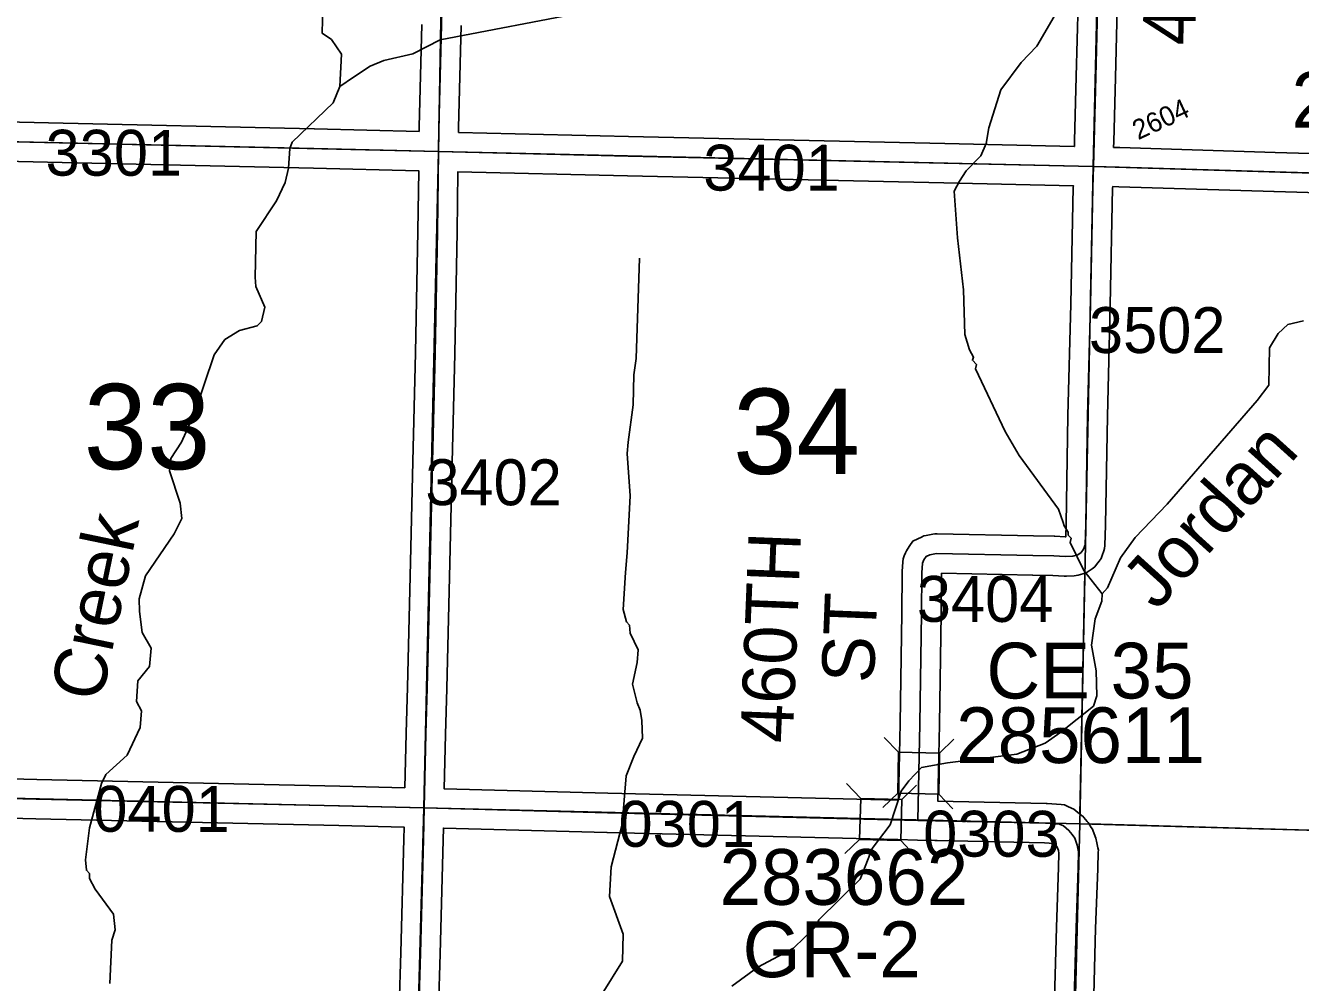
# Model space of a CAD drawing. Extents: x -132.8 to -73.3, y -60 to -26.
# Drawn here: x -95.761 to -93.817, y -51.299 to -49.84 of the extents above; entities that cross this region are included whole.
import ezdxf

# ---------------------------------------------------------------- set-up
doc = ezdxf.new("R2010")
doc.units = 0
for name, color, linetype in [('tdCoHydroRiver', 7, 'Continuous'), ('tdCoHydroTxtLg', 7, 'Continuous'), ('tdCoSecRdNmbr', 7, 'Continuous'), ('tdCoSecRdTxt', 7, 'Continuous'), ('tdCoSecRteBand', 7, 'Continuous'), ('tdCoSecRteCL', 7, 'Continuous'), ('tdCoSectLine', 7, 'Continuous'), ('tdCoSectLinePart', 7, 'Continuous'), ('tdCoSectNmbr', 7, 'Continuous'), ('tdCoStrucSec', 7, 'Continuous'), ('tdCoStrucSecCoName', 7, 'Continuous'), ('tdCoStrucSecFHWANum', 7, 'Continuous'), ('tdCoSurfEarth', 7, 'Continuous'), ('tdCoSurfGravel', 7, 'Continuous'), ('tdCoTwpBndry', 7, 'Continuous'), ('tdCoTwpBndryShd', 7, 'Continuous')]:
    doc.layers.add(name, color=color, linetype=linetype)

msp = doc.modelspace()

# ---------------------------------------------------------------- linework, layer by layer
at = {"layer": 'tdCoHydroRiver'}
for points in [[(-94.5616, -49.2096), (-94.5781, -49.2471), (-94.6263, -49.3613), (-94.6949, -49.5507), (-94.7103, -49.6072), (-94.727, -49.651), (-94.7402, -49.6807), (-94.7613, -49.7071), (-94.8386, -49.7812), (-94.8802, -49.8087), (-94.9057, -49.8192), (-95.1291, -49.8618), (-95.1705, -49.8831), (-95.2149, -49.8932), (-95.2356, -49.9022), (-95.2612, -49.919), (-95.282, -49.9328)], [(-95.282, -49.9328), (-95.2794, -49.8839), (-95.2948, -49.8615), (-95.3088, -49.8518), (-95.3079, -49.8108), (-95.3011, -49.7888), (-95.2987, -49.7494), (-95.3199, -49.7064), (-95.317, -49.6418), (-95.326, -49.6211), (-95.3316, -49.5831), (-95.3282, -49.4964), (-95.3236, -49.4287)], [(-94.1193, -50.7065), (-94.1469, -50.6712), (-94.1681, -50.6281), (-94.1664, -50.6219), (-94.1711, -50.617), (-94.171, -50.6123), (-94.1771, -50.6027), (-94.1786, -50.598), (-94.186, -50.5773), (-94.2459, -50.4956), (-94.2672, -50.4589), (-94.3125, -50.3633), (-94.3108, -50.357), (-94.317, -50.3505), (-94.3153, -50.3458), (-94.3214, -50.3347), (-94.3288, -50.3109), (-94.3306, -50.243), (-94.34, -50.1639), (-94.3448, -50.0928), (-94.3366, -50.0772), (-94.3268, -50.0617), (-94.3042, -50.0385), (-94.2959, -50.0197), (-94.2923, -49.9961), (-94.2737, -49.9381), (-94.2429, -49.8962), (-94.2187, -49.8715), (-94.1925, -49.8263)], [(-95.282, -49.9328), (-95.292, -49.9578), (-95.3548, -50.018), (-95.3582, -50.0274), (-95.3604, -50.0573), (-95.3656, -50.0793), (-95.3788, -50.1074), (-95.4097, -50.1541), (-95.4112, -50.2235), (-95.4099, -50.2377), (-95.3964, -50.2695), (-95.4016, -50.2915), (-95.408, -50.2977), (-95.435, -50.305), (-95.4574, -50.3187), (-95.4736, -50.3421), (-95.5039, -50.4313), (-95.5237, -50.4751), (-95.54, -50.5), (-95.542, -50.5189), (-95.5257, -50.5681), (-95.523, -50.5918), (-95.5346, -50.6153), (-95.5785, -50.679), (-95.5881, -50.7142)], [(-94.8251, -50.1948), (-94.8299, -50.3477), (-94.8335, -50.3728), (-94.8345, -50.4186), (-94.842, -50.4752), (-94.8439, -50.4925), (-94.839, -50.5573), (-94.8439, -50.644), (-94.8461, -50.6739), (-94.8498, -50.7304)], [(-93.8123, -50.2901), (-93.8361, -50.2959), (-93.8506, -50.3098), (-93.8637, -50.3316), (-93.8649, -50.3884), (-93.8827, -50.4117), (-94.0201, -50.5697), (-94.0686, -50.6208), (-94.0913, -50.6518), (-94.1112, -50.6972), (-94.1193, -50.7065)], [(-95.5881, -50.7142), (-95.5878, -50.7337), (-95.5837, -50.7653), (-95.57, -50.7893), (-95.5722, -50.8176), (-95.59, -50.8394), (-95.5922, -50.8709), (-95.5846, -50.8852), (-95.5867, -50.9104), (-95.6066, -50.9526), (-95.6387, -50.9819), (-95.6453, -50.9959), (-95.6607, -51.0524), (-95.6641, -51.0634), (-95.6698, -51.1122)], [(-94.1193, -50.7065), (-94.1195, -50.7175), (-94.1297, -50.7447)], [(-94.8498, -50.7304), (-94.8448, -50.7492), (-94.8402, -50.7541), (-94.8389, -50.7667), (-94.8268, -50.7922), (-94.8287, -50.8111), (-94.8357, -50.8441), (-94.8284, -50.8726), (-94.8239, -50.8838), (-94.8211, -50.8996), (-94.8201, -50.9264), (-94.8333, -50.9546), (-94.845, -50.9843), (-94.8512, -51.0583), (-94.8683, -51.1226), (-94.8709, -51.1683), (-94.85, -51.2255), (-94.8508, -51.2665), (-94.8818, -51.3164), (-94.8902, -51.3399), (-94.8928, -51.3887), (-94.8836, -51.4015)], [(-94.1297, -50.7447), (-94.1354, -50.7846), (-94.1283, -50.8242), (-94.1275, -50.862), (-94.1326, -50.8777), (-94.1823, -50.9177), (-94.2063, -50.9345), (-94.2493, -50.951), (-94.3553, -50.9645), (-94.3949, -50.9716), (-94.4143, -50.9917), (-94.4256, -51.0072), (-94.4425, -51.059), (-94.4701, -51.0947), (-94.4834, -51.1291), (-94.4884, -51.1416), (-94.5512, -51.2034), (-94.5562, -51.2143), (-94.59, -51.2468), (-94.6443, -51.2756), (-94.6843, -51.3047)], [(-95.6327, -51.3007), (-95.6298, -51.2345), (-95.6247, -51.2188), (-95.6274, -51.1951), (-95.655, -51.1567), (-95.6641, -51.1407), (-95.664, -51.1328), (-95.6686, -51.128), (-95.6698, -51.1122)]]:
    msp.add_lwpolyline(points, dxfattribs=at)
at = {"layer": 'tdCoSecRteBand'}
for points in [[(-94.1616, -50.0244), (-94.1616, -50.0243), (-94.1614, -50.016), (-94.159, -49.9176), (-94.159, -49.9176), (-94.159, -49.9175), (-94.1545, -49.7496)], [(-94.0946, -49.7512), (-94.099, -49.9191), (-94.1015, -50.0175), (-94.1017, -50.0258), (-94.0926, -50.026), (-94.0924, -50.026), (-94.0923, -50.026), (-93.8551, -50.0334), (-93.4085, -50.0464)], [(-96.1, -49.7875), (-96.1025, -49.9577), (-96.1028, -49.9799), (-96.0361, -49.9813), (-96.0361, -49.9813), (-96.036, -49.9813), (-95.7266, -49.9885), (-95.3209, -49.9976), (-95.3209, -49.9976), (-95.3208, -49.9976), (-95.1609, -50.0016)], [(-95.1609, -50.0016), (-95.1608, -49.9949), (-95.1608, -49.9948), (-95.1608, -49.9946), (-95.1569, -49.8383)], [(-95.0969, -49.8398), (-95.1008, -49.996), (-95.1009, -50.0027), (-95.1009, -50.003), (-94.8417, -50.0094), (-94.3594, -50.02), (-94.3594, -50.02), (-94.3594, -50.02), (-94.1617, -50.0244), (-94.1616, -50.0244)], [(-95.1827, -51.0023), (-95.181, -50.9195), (-95.181, -50.9193), (-95.181, -50.9191), (-95.1786, -50.849), (-95.1749, -50.6795), (-95.1749, -50.6795), (-95.1749, -50.6795), (-95.1709, -50.5047), (-95.1709, -50.5046), (-95.1709, -50.5046), (-95.1667, -50.3389), (-95.163, -50.1537), (-95.1617, -50.0615), (-95.1621, -50.0615), (-95.3223, -50.0576), (-95.7279, -50.0485), (-95.7279, -50.0485), (-95.7279, -50.0485), (-96.0374, -50.0413)], [(-94.4296, -51.0213), (-94.4273, -50.9045), (-94.4248, -50.7362), (-94.4241, -50.6743), (-94.4241, -50.6735), (-94.424, -50.6727), (-94.423, -50.6579), (-94.4227, -50.6531), (-94.421, -50.6487), (-94.419, -50.6438), (-94.4178, -50.6409), (-94.4161, -50.6383), (-94.4126, -50.6331), (-94.4081, -50.6263), (-94.4006, -50.6227), (-94.395, -50.62), (-94.3914, -50.6183), (-94.3876, -50.6176), (-94.3773, -50.6156), (-94.3742, -50.615), (-94.371, -50.6151), (-94.2241, -50.6183), (-94.1926, -50.6188), (-94.192, -50.6188), (-94.1914, -50.6188), (-94.1757, -50.6197), (-94.1748, -50.6197), (-94.174, -50.5998), (-94.1713, -50.4347), (-94.1713, -50.4346), (-94.1713, -50.4344), (-94.1669, -50.2648), (-94.1632, -50.0864), (-94.1632, -50.0863), (-94.1632, -50.0863), (-94.1631, -50.0844), (-94.3607, -50.08), (-94.8431, -50.0694), (-94.8431, -50.0694), (-94.8432, -50.0694), (-95.1018, -50.063), (-95.103, -50.1546), (-95.103, -50.1547), (-95.103, -50.1548), (-95.1067, -50.3402), (-95.1067, -50.3403), (-95.1067, -50.3404), (-95.1109, -50.5061), (-95.1149, -50.6809), (-95.1186, -50.8505), (-95.1186, -50.8507), (-95.1186, -50.8509), (-95.121, -50.921), (-95.1227, -51.0037), (-95.1227, -51.0039), (-94.873, -51.0103), (-94.4296, -51.0213)], [(-93.4103, -50.1064), (-93.8569, -50.0933), (-93.8569, -50.0933), (-93.8569, -50.0933), (-94.094, -50.0859), (-94.1031, -50.0857), (-94.1032, -50.0877), (-94.1069, -50.2662), (-94.1069, -50.2663), (-94.1069, -50.2663), (-94.1113, -50.4359), (-94.114, -50.6012), (-94.114, -50.6015), (-94.1141, -50.6019), (-94.1153, -50.633), (-94.1155, -50.6372), (-94.1168, -50.6412), (-94.119, -50.6479), (-94.1206, -50.6526), (-94.1236, -50.6566), (-94.1276, -50.6618), (-94.1304, -50.6655), (-94.1342, -50.6682), (-94.1392, -50.6716), (-94.1435, -50.6747), (-94.1486, -50.676), (-94.156, -50.678), (-94.1589, -50.6788), (-94.1619, -50.679), (-94.1737, -50.6797), (-94.1755, -50.6798), (-94.1773, -50.6797), (-94.1942, -50.6788), (-94.2251, -50.6783), (-94.2252, -50.6783), (-94.2253, -50.6783), (-94.3641, -50.6752), (-94.3641, -50.6758), (-94.3648, -50.7369), (-94.3648, -50.737), (-94.3648, -50.737), (-94.3673, -50.9054), (-94.3673, -50.9055), (-94.3673, -50.9056), (-94.3697, -51.0227), (-94.2048, -51.0261), (-94.2039, -51.0261), (-94.203, -51.0262), (-94.1818, -51.0279), (-94.1765, -51.0284), (-94.1717, -51.0306), (-94.1658, -51.0333), (-94.1622, -51.0349), (-94.1592, -51.0374), (-94.1508, -51.0443), (-94.1489, -51.0458), (-94.1473, -51.0477), (-94.1421, -51.0536), (-94.1407, -51.0552), (-94.1396, -51.057), (-94.1359, -51.0626), (-94.1341, -51.0654), (-94.1329, -51.0686), (-94.129, -51.0792), (-94.1281, -51.0815), (-94.1276, -51.0839), (-94.1257, -51.094), (-94.125, -51.0973), (-94.1251, -51.1006), (-94.1259, -51.1255), (-94.1259, -51.1256), (-94.1259, -51.1257), (-94.1291, -51.2168), (-94.1335, -51.3792)], [(-96.1223, -50.9802), (-95.7443, -50.9899), (-95.2819, -50.9997), (-95.2819, -50.9997), (-95.2818, -50.9997), (-95.1827, -51.0023)], [(-95.1938, -51.4204), (-95.1892, -51.2537), (-95.1892, -51.2537), (-95.1892, -51.2537), (-95.1842, -51.0804), (-95.1839, -51.0623), (-95.184, -51.0623), (-95.2833, -51.0597), (-95.7456, -51.0498), (-95.7457, -51.0498), (-95.7457, -51.0498), (-96.1239, -51.0402), (-96.124, -51.0402), (-96.1262, -51.1196), (-96.1262, -51.1196), (-96.1262, -51.1196), (-96.1311, -51.2905), (-96.1311, -51.2906), (-96.1311, -51.2906), (-96.1365, -51.4639)], [(-94.1935, -51.3776), (-94.189, -51.2151), (-94.189, -51.215), (-94.189, -51.2148), (-94.1858, -51.1237), (-94.1852, -51.1022), (-94.186, -51.0978), (-94.188, -51.0926), (-94.1887, -51.0915), (-94.1909, -51.089), (-94.1931, -51.0872), (-94.2069, -51.0861), (-94.371, -51.0827), (-94.371, -51.0827), (-94.3743, -51.0826), (-94.3743, -51.0826), (-94.3743, -51.0826), (-94.4009, -51.082), (-94.4309, -51.0814), (-94.4309, -51.0812), (-94.8745, -51.0703), (-94.8745, -51.0703), (-94.8745, -51.0703), (-95.1239, -51.0638), (-95.1242, -51.0818), (-95.1242, -51.0819), (-95.1243, -51.082), (-95.1292, -51.2554), (-95.1339, -51.4221)]]:
    msp.add_lwpolyline(points, dxfattribs=at)
at = {"layer": 'tdCoSecRteCL'}
for points in [[(-95.1313, -50.0323), (-95.1308, -49.9954), (-95.1269, -49.839), (-95.1232, -49.6763), (-95.1207, -49.515), (-95.1182, -49.3515), (-95.1158, -49.1897), (-95.1138, -49.0649), (-95.1132, -49.0323)], [(-94.1324, -50.0551), (-94.1314, -50.0167), (-94.129, -49.9183), (-94.1246, -49.7504), (-94.1201, -49.5805), (-94.1167, -49.4088), (-94.1135, -49.2323), (-94.1095, -49.0801), (-94.109, -49.0545)], [(-96.1332, -50.0093), (-96.0367, -50.0113), (-95.7272, -50.0185), (-95.3216, -50.0276), (-95.1313, -50.0323)], [(-95.1533, -51.0331), (-95.151, -50.9201), (-95.1486, -50.8499), (-95.1449, -50.6802), (-95.1409, -50.5053), (-95.1367, -50.3396), (-95.133, -50.1542), (-95.1313, -50.0323)], [(-95.1313, -50.0323), (-94.8424, -50.0394), (-94.36, -50.05), (-94.1324, -50.0551)], [(-94.4003, -51.052), (-94.3973, -50.905), (-94.3948, -50.7366), (-94.3941, -50.6747), (-94.3931, -50.6599), (-94.3911, -50.6549), (-94.3877, -50.6498), (-94.382, -50.6471), (-94.3717, -50.6451), (-94.2247, -50.6483), (-94.1931, -50.6488), (-94.1756, -50.6498), (-94.1638, -50.649), (-94.1564, -50.6471), (-94.1514, -50.6436), (-94.1475, -50.6384), (-94.1453, -50.6318), (-94.144, -50.6007), (-94.1413, -50.4352), (-94.1369, -50.2655), (-94.1332, -50.087), (-94.1324, -50.0551)], [(-94.1324, -50.0551), (-94.0932, -50.056), (-93.856, -50.0633), (-93.4094, -50.0764), (-93.1254, -50.0853)], [(-96.1531, -51.0094), (-95.745, -51.0198), (-95.2826, -51.0297), (-95.1533, -51.0331)], [(-95.1923, -52.9459), (-95.1915, -52.9009), (-95.1893, -52.7312), (-95.187, -52.5628), (-95.1848, -52.3973), (-95.1826, -52.2269), (-95.1801, -52.0481), (-95.1786, -51.9397), (-95.1737, -51.7608), (-95.1685, -51.5934), (-95.1639, -51.4212), (-95.1592, -51.2545), (-95.1542, -51.0812), (-95.1533, -51.0331)], [(-95.1533, -51.0331), (-94.8737, -51.0403), (-94.4003, -51.052)], [(-94.1903, -52.9637), (-94.1881, -52.8393), (-94.1874, -52.6886), (-94.1842, -52.5205), (-94.182, -52.3572), (-94.1798, -52.1902), (-94.177, -52.0408), (-94.1757, -51.9627), (-94.1743, -51.8704), (-94.1721, -51.7044), (-94.1672, -51.5358), (-94.1635, -51.3784), (-94.159, -51.2159), (-94.1558, -51.1247), (-94.1551, -51.0998), (-94.1571, -51.0896), (-94.161, -51.079), (-94.1647, -51.0734), (-94.1699, -51.0674), (-94.1783, -51.0605), (-94.1842, -51.0578), (-94.2054, -51.0561), (-94.3736, -51.0526), (-94.4003, -51.052)]]:
    msp.add_lwpolyline(points, dxfattribs=at)
at = {"layer": 'tdCoSectLine'}
for points in [[(-95.1317, -50.0323), (-95.1135, -49.0323)], [(-94.1328, -50.0551), (-94.1094, -49.0545)], [(-96.1335, -50.0093), (-95.1317, -50.0323)], [(-95.1537, -51.0331), (-95.1317, -50.0323)], [(-95.1317, -50.0323), (-94.1328, -50.0551)], [(-94.1533, -51.0571), (-94.1328, -50.0551)], [(-94.1328, -50.0551), (-93.1258, -50.0853)], [(-96.1535, -51.0094), (-95.1537, -51.0331)], [(-95.179, -51.9397), (-95.1537, -51.0331)], [(-95.1537, -51.0331), (-94.1533, -51.0571)], [(-94.1761, -51.9627), (-94.1533, -51.0571)], [(-94.1533, -51.0571), (-93.1514, -51.0854)]]:
    msp.add_lwpolyline(points, dxfattribs=at)
at = {"layer": 'tdCoSectLinePart'}
for points in [[(-94.153, -51.043), (-94.1455, -50.6746)], [(-94.1399, -51.0574), (-93.1816, -51.0845)]]:
    msp.add_lwpolyline(points, dxfattribs=at)
at = {"layer": 'tdCoStrucSec'}
for points in [[(-94.4515, -50.9255), (-94.4298, -50.948), (-94.3673, -50.9493)], [(-94.3452, -50.9281), (-94.3673, -50.9493), (-94.3685, -51.0118)], [(-94.4537, -51.0322), (-94.4311, -51.0106), (-94.4298, -50.948)], [(-94.5091, -50.9959), (-94.4875, -51.0186), (-94.425, -51.0201)], [(-94.3469, -51.0344), (-94.3685, -51.0118), (-94.4311, -51.0106)], [(-94.4023, -50.9985), (-94.425, -51.0201), (-94.4265, -51.0826)], [(-94.5117, -51.1027), (-94.4891, -51.0811), (-94.4875, -51.0186)], [(-94.4054, -51.1048), (-94.4265, -51.0826), (-94.4891, -51.0811)]]:
    msp.add_lwpolyline(points, dxfattribs=at)
at = {"layer": 'tdCoSurfEarth'}
for points in [[(-94.1314, -50.0167), (-94.129, -49.9183), (-94.1246, -49.7504), (-94.1201, -49.5805), (-94.1167, -49.4088), (-94.1135, -49.2323), (-94.1095, -49.0801), (-94.109, -49.0545)], [(-94.1757, -51.9627), (-94.1743, -51.8704), (-94.1721, -51.7044), (-94.1672, -51.5358), (-94.1635, -51.3784), (-94.159, -51.2159), (-94.1558, -51.1247), (-94.1551, -51.0998), (-94.1571, -51.0896), (-94.161, -51.079), (-94.1647, -51.0734), (-94.1699, -51.0674), (-94.1783, -51.0605), (-94.1842, -51.0578), (-94.2054, -51.0561), (-94.3736, -51.0526), (-94.4003, -51.052)]]:
    msp.add_lwpolyline(points, dxfattribs=at)
at = {"layer": 'tdCoSurfGravel'}
for points in [[(-95.1313, -50.0323), (-95.1308, -49.9954), (-95.1269, -49.839), (-95.1232, -49.6763), (-95.1207, -49.515), (-95.1182, -49.3515), (-95.1158, -49.1897), (-95.1138, -49.0649), (-95.1132, -49.0323), (-95.1103, -48.8874), (-95.1069, -48.7147), (-95.1034, -48.5581), (-95.0997, -48.3981), (-95.0958, -48.2358), (-95.0918, -48.0649), (-95.0913, -48.0326), (-95.0913, -48.0326)], [(-96.1332, -50.0093), (-96.0367, -50.0113), (-95.7272, -50.0185), (-95.3216, -50.0276), (-95.1313, -50.0323), (-95.1313, -50.0323)], [(-94.4003, -51.052), (-94.3973, -50.905), (-94.3948, -50.7366), (-94.3941, -50.6747), (-94.3931, -50.6599), (-94.3911, -50.6549), (-94.3877, -50.6498), (-94.382, -50.6471), (-94.3717, -50.6451), (-94.2247, -50.6483), (-94.1931, -50.6488), (-94.1756, -50.6498), (-94.1638, -50.649), (-94.1564, -50.6471), (-94.1514, -50.6436), (-94.1475, -50.6384), (-94.1453, -50.6318), (-94.144, -50.6007), (-94.1413, -50.4352), (-94.1369, -50.2655), (-94.1332, -50.087), (-94.1324, -50.0551), (-94.1314, -50.0167)], [(-95.1533, -51.0331), (-95.151, -50.9201), (-95.1486, -50.8499), (-95.1449, -50.6802), (-95.1409, -50.5053), (-95.1367, -50.3396), (-95.133, -50.1542), (-95.1313, -50.0323)], [(-95.1313, -50.0323), (-94.8424, -50.0394), (-94.36, -50.05), (-94.1324, -50.0551), (-94.0932, -50.056), (-93.856, -50.0633), (-93.4094, -50.0764), (-93.1254, -50.0853), (-92.9672, -50.0902), (-92.6432, -50.1013), (-92.1591, -50.1174), (-92.1248, -50.1181), (-91.9601, -50.1215), (-91.6691, -50.1267), (-91.222, -50.1346), (-91.1703, -50.1357)], [(-99.1048, -50.9374), (-99.1048, -50.9374), (-99.0897, -50.9382), (-98.9671, -50.9419), (-98.7955, -50.9471), (-98.3302, -50.9592), (-98.1071, -50.9642), (-97.8268, -50.9705), (-97.435, -50.9794), (-97.1549, -50.9862), (-97.0271, -50.9893), (-96.6217, -50.9991), (-96.2382, -51.0073), (-96.1531, -51.0094), (-95.745, -51.0198), (-95.2826, -51.0297), (-95.1533, -51.0331), (-94.8737, -51.0403), (-94.4003, -51.052)], [(-95.2095, -53.946), (-95.2082, -53.8829), (-95.205, -53.7122), (-95.2021, -53.5514), (-95.201, -53.4479), (-95.2004, -53.3852), (-95.1974, -53.2343), (-95.1944, -53.0669), (-95.1923, -52.9459), (-95.1915, -52.9009), (-95.1893, -52.7312), (-95.187, -52.5628), (-95.1848, -52.3973), (-95.1826, -52.2269), (-95.1801, -52.0481), (-95.1786, -51.9397), (-95.1737, -51.7608), (-95.1685, -51.5934), (-95.1639, -51.4212), (-95.1592, -51.2545), (-95.1542, -51.0812), (-95.1533, -51.0331)]]:
    msp.add_lwpolyline(points, dxfattribs=at)
at = {"layer": 'tdCoTwpBndry'}
msp.add_lwpolyline([(-94.1392, -51.0575), (-93.1814, -51.0845)], dxfattribs=at)
at = {"layer": 'tdCoTwpBndryShd'}
msp.add_lwpolyline([(-98.1074, -50.9642), (-97.1552, -50.9862), (-96.1535, -51.0094), (-95.1537, -51.0331), (-94.1533, -51.0571), (-93.1514, -51.0854), (-92.1478, -51.118), (-91.196, -51.1427), (-90.1851, -51.1469), (-89.1973, -51.1828), (-88.2056, -51.2114), (-87.1958, -51.2357), (-86.1955, -51.2693)], dxfattribs=at)

# ---------------------------------------------------------------- texts
at = {"layer": 'tdCoHydroTxtLg'}
for s, rotation, p in [('Jordan', 47.8407, (-94.0359, -50.7339)), ('Creek', 78.2605, (-95.6458, -50.8735))]:
    msp.add_text(s, height=0.08, rotation=rotation, dxfattribs=at).set_placement(p)
at = {"layer": 'tdCoSecRdNmbr'}
for s, height, rotation, p in [('2604', 0.03, 24.929, (-94.0643, -50.015)), ('3301', 0.07, 359.9277, (-95.7309, -50.0689)), ('3401', 0.07, 359.9285, (-94.7276, -50.0917)), ('3502', 0.07, 359.9289, (-94.1394, -50.3393)), ('3402', 0.07, 359.9282, (-95.1516, -50.5713)), ('3404', 0.07, 359.9288, (-94.4019, -50.7492)), ('0401', 0.07, 359.9277, (-95.6581, -51.0693)), ('0301', 0.07, 359.9284, (-94.857, -51.0922)), ('0303', 0.07, 359.9287, (-94.3923, -51.1072))]:
    msp.add_text(s, height=height, rotation=rotation, dxfattribs=at).set_placement(p)
at = {"layer": 'tdCoSecRdTxt'}
for s, rotation, p in [('460TH ST', 89.0787, (-93.9773, -49.8705)), ('460TH', 87.7191, (-94.5913, -50.935)), ('ST', 87.7191, (-94.4675, -50.8434))]:
    msp.add_text(s, height=0.08, rotation=rotation, dxfattribs=at).set_placement(p)
at = {"layer": 'tdCoSectNmbr'}
for s, rotation, p in [('33', 359.9277, (-95.6727, -50.5164)), ('34', 359.9285, (-94.6822, -50.5237))]:
    msp.add_text(s, height=0.13, rotation=rotation, dxfattribs=at).set_placement(p)
at = {"layer": 'tdCoStrucSecCoName'}
for s, p in [('CE 35', (-94.2958, -50.8661)), ('GR-2', (-94.6676, -51.2911))]:
    msp.add_text(s, height=0.085, dxfattribs=at).set_placement(p)
at = {"layer": 'tdCoStrucSecFHWANum'}
for s, p in [('285631', (-93.8303, -49.9958)), ('285611', (-94.3419, -50.9646)), ('283662', (-94.7028, -51.1808))]:
    msp.add_text(s, height=0.085, dxfattribs=at).set_placement(p)

doc.saveas('drawing.dxf')
